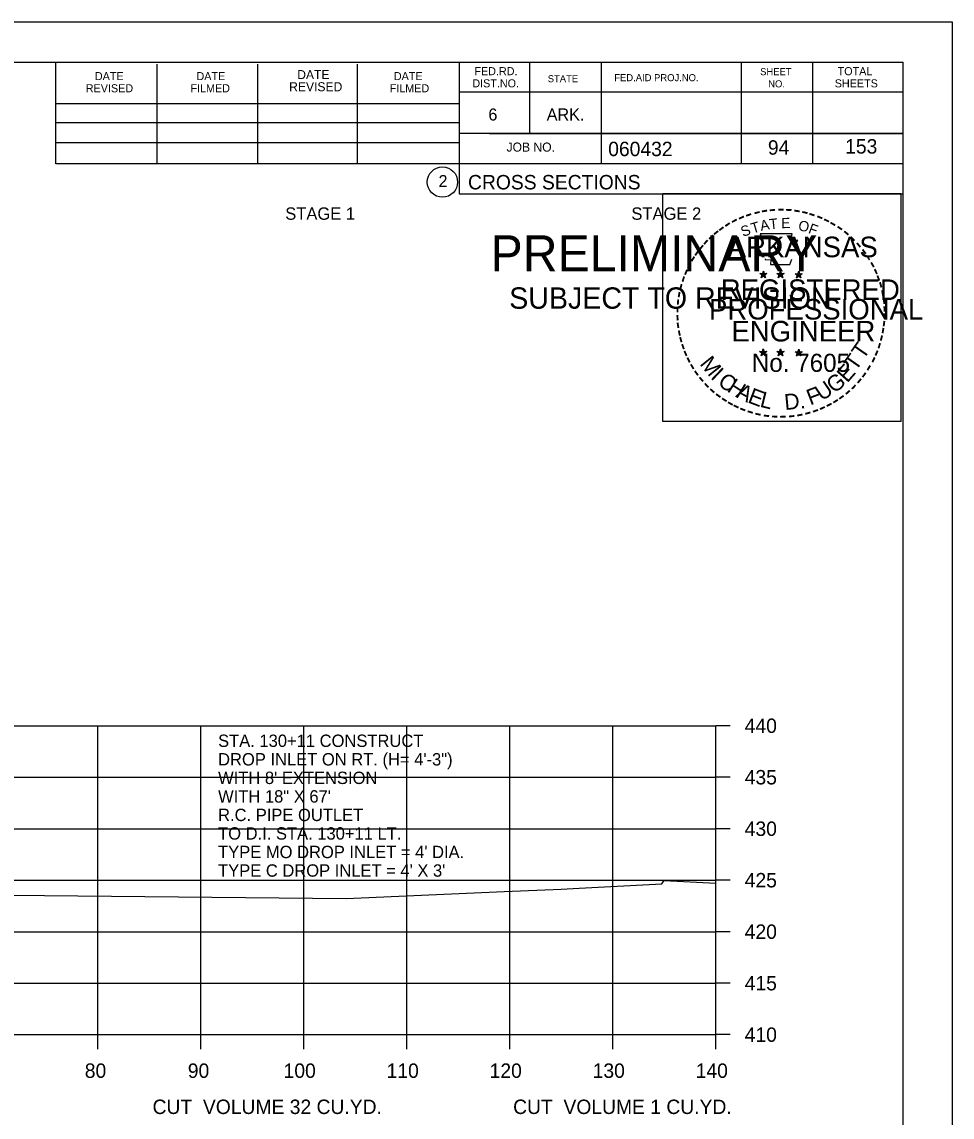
# Model space of a CAD drawing. Extents: x 1538688 to 1540766, y 656250 to 671912.
# Drawn here: x 1538930.8 to 1539021.1, y 660498.3 to 660604.7 of the extents above; entities that cross this region are included whole.
import ezdxf

# ---------------------------------------------------------------- set-up
doc = ezdxf.new("R2010")
doc.units = 0
for name, color, linetype in [('18', 7, 'Continuous'), ('22', 7, 'Continuous'), ('26', 7, 'Continuous'), ('40', 7, 'Continuous'), ('7', 7, 'Continuous'), ('8', 7, 'Continuous'), ('9', 7, 'Continuous'), ('Borings', 7, 'Continuous'), ('Default', 7, 'Continuous'), ('Horizontal Alignment', 7, 'Continuous'), ('RipRap', 7, 'Continuous')]:
    doc.layers.add(name, color=color, linetype=linetype)

msp = doc.modelspace()

# ---------------------------------------------------------------- linework, layer by layer
at = {"layer": '18'}
msp.add_lwpolyline([(1538929.74, 660519.85), (1538952.52, 660519.62), (1538962.29, 660519.52), (1538977.62, 660520.19), (1538983.15, 660520.44), (1538984.9, 660520.54), (1538992.95, 660520.95), (1538993.08, 660521.15), (1538993.15, 660521.28), (1538998.18, 660521.01)], dxfattribs=at)
at = {"layer": '22'}
for p, q in [((1538718.18, 660536.3), (1538998.18, 660536.3)), ((1538718.18, 660536.3), (1538998.18, 660536.3)), ((1538938.18, 660506.3), (1538938.18, 660536.3)), ((1538938.18, 660506.3), (1538938.18, 660536.3)), ((1538948.18, 660506.3), (1538948.18, 660536.3)), ((1538948.18, 660506.3), (1538948.18, 660536.3)), ((1538958.18, 660506.3), (1538958.18, 660536.3)), ((1538958.18, 660506.3), (1538958.18, 660536.3)), ((1538968.18, 660506.3), (1538968.18, 660536.3)), ((1538968.18, 660506.3), (1538968.18, 660536.3)), ((1538978.18, 660506.3), (1538978.18, 660536.3)), ((1538978.18, 660506.3), (1538978.18, 660536.3)), ((1538988.18, 660506.3), (1538988.18, 660536.3)), ((1538988.18, 660506.3), (1538988.18, 660536.3)), ((1538998.18, 660506.3), (1538998.18, 660536.3)), ((1538998.18, 660506.3), (1538998.18, 660536.3)), ((1538718.18, 660531.3), (1538998.18, 660531.3)), ((1538718.18, 660531.3), (1538998.18, 660531.3)), ((1538718.18, 660526.3), (1538998.18, 660526.3)), ((1538718.18, 660521.3), (1538998.18, 660521.3)), ((1538718.18, 660521.3), (1538998.18, 660521.3)), ((1538718.18, 660516.3), (1538998.18, 660516.3)), ((1538718.18, 660516.3), (1538998.18, 660516.3)), ((1538718.18, 660511.3), (1538998.18, 660511.3)), ((1538718.18, 660511.3), (1538998.18, 660511.3)), ((1538718.18, 660506.3), (1538998.18, 660506.3)), ((1538718.18, 660506.3), (1538998.18, 660506.3))]:
    msp.add_line(p, q, dxfattribs=at)
at = {"layer": '26'}
msp.add_line((1538687.78, 660604.66), (1539021.11, 660604.66), dxfattribs=at)
for points in [[(1538687.77, 660604.66), (1539021.11, 660604.66), (1539021.11, 660391.32), (1538687.77, 660391.32)], [(1538993.03, 660587.99), (1539016.13, 660587.99), (1539016.13, 660565.84), (1538993.03, 660565.84)]]:
    msp.add_lwpolyline(points, close=True, dxfattribs=at)
at = {"layer": '8'}
for p, q in [((1539002.79, 660580.46), (1539002.75, 660580.21)), ((1539002.79, 660580.1), (1539002.79, 660580.46)), ((1539002.79, 660580.46), (1539002.84, 660580.21)), ((1539004.46, 660580.46), (1539004.42, 660580.21)), ((1539004.46, 660580.1), (1539004.46, 660580.46)), ((1539004.46, 660580.46), (1539004.51, 660580.21)), ((1539006.22, 660580.45), (1539006.18, 660580.2)), ((1539006.22, 660580.09), (1539006.22, 660580.45)), ((1539006.22, 660580.45), (1539006.27, 660580.2)), ((1539002.44, 660580.21), (1539002.79, 660580.1)), ((1539002.44, 660580.21), (1539002.69, 660580.16)), ((1539002.44, 660580.21), (1539002.68, 660580.09)), ((1539002.57, 660579.8), (1539002.79, 660580.1)), ((1539002.57, 660579.8), (1539002.7, 660580.04)), ((1539002.57, 660579.8), (1539002.79, 660580.02)), ((1539003.13, 660580.21), (1539002.79, 660580.1)), ((1539003, 660579.8), (1539002.79, 660580.1)), ((1539003, 660579.8), (1539002.79, 660580.01)), ((1539003.13, 660580.21), (1539002.85, 660580.16)), ((1539003, 660579.8), (1539002.86, 660580.09)), ((1539003.13, 660580.21), (1539002.93, 660580.11)), ((1539004.11, 660580.21), (1539004.46, 660580.1)), ((1539004.11, 660580.21), (1539004.36, 660580.16)), ((1539004.11, 660580.21), (1539004.35, 660580.09)), ((1539004.24, 660579.8), (1539004.46, 660580.1)), ((1539004.24, 660579.8), (1539004.37, 660580.04)), ((1539004.24, 660579.8), (1539004.46, 660580.02)), ((1539004.8, 660580.21), (1539004.46, 660580.1)), ((1539004.67, 660579.8), (1539004.46, 660580.1)), ((1539004.67, 660579.8), (1539004.46, 660580.01)), ((1539004.8, 660580.21), (1539004.52, 660580.16)), ((1539004.67, 660579.8), (1539004.53, 660580.09)), ((1539004.8, 660580.21), (1539004.6, 660580.11)), ((1539005.87, 660580.2), (1539006.22, 660580.09)), ((1539005.87, 660580.2), (1539006.13, 660580.15)), ((1539005.87, 660580.2), (1539006.11, 660580.07)), ((1539006.01, 660579.79), (1539006.22, 660580.09)), ((1539006.01, 660579.79), (1539006.13, 660580.03)), ((1539006.01, 660579.79), (1539006.22, 660580.01)), ((1539006.57, 660580.2), (1539006.22, 660580.09)), ((1539006.43, 660579.79), (1539006.22, 660580.09)), ((1539006.43, 660579.79), (1539006.22, 660580)), ((1539006.57, 660580.2), (1539006.28, 660580.15)), ((1539006.43, 660579.79), (1539006.3, 660580.08)), ((1539006.57, 660580.2), (1539006.36, 660580.09)), ((1539002.43, 660572.64), (1539002.78, 660572.52)), ((1539002.43, 660572.64), (1539002.69, 660572.59)), ((1539002.43, 660572.64), (1539002.67, 660572.51)), ((1539002.57, 660572.23), (1539002.78, 660572.52)), ((1539002.57, 660572.23), (1539002.69, 660572.47)), ((1539002.57, 660572.23), (1539002.78, 660572.44)), ((1539002.78, 660572.89), (1539002.74, 660572.64)), ((1539002.78, 660572.52), (1539002.78, 660572.89)), ((1539002.78, 660572.89), (1539002.83, 660572.64)), ((1539003.13, 660572.64), (1539002.78, 660572.52)), ((1539003, 660572.23), (1539002.78, 660572.52)), ((1539003, 660572.23), (1539002.78, 660572.44)), ((1539003.13, 660572.64), (1539002.84, 660572.59)), ((1539003, 660572.23), (1539002.86, 660572.52)), ((1539003.13, 660572.64), (1539002.93, 660572.53)), ((1539004.1, 660572.64), (1539004.45, 660572.52)), ((1539004.1, 660572.64), (1539004.36, 660572.59)), ((1539004.1, 660572.64), (1539004.34, 660572.51)), ((1539004.24, 660572.23), (1539004.45, 660572.52)), ((1539004.24, 660572.23), (1539004.36, 660572.47)), ((1539004.24, 660572.23), (1539004.45, 660572.44)), ((1539004.45, 660572.89), (1539004.41, 660572.64)), ((1539004.45, 660572.52), (1539004.45, 660572.89)), ((1539004.45, 660572.89), (1539004.5, 660572.64)), ((1539004.8, 660572.64), (1539004.45, 660572.52)), ((1539004.67, 660572.23), (1539004.45, 660572.52)), ((1539004.67, 660572.23), (1539004.45, 660572.44)), ((1539004.8, 660572.64), (1539004.51, 660572.59)), ((1539004.67, 660572.23), (1539004.53, 660572.52)), ((1539004.8, 660572.64), (1539004.6, 660572.53)), ((1539005.87, 660572.63), (1539006.22, 660572.51)), ((1539005.87, 660572.63), (1539006.12, 660572.58)), ((1539005.87, 660572.63), (1539006.11, 660572.5)), ((1539006, 660572.22), (1539006.22, 660572.51)), ((1539006, 660572.22), (1539006.13, 660572.46)), ((1539006, 660572.22), (1539006.22, 660572.43)), ((1539006.22, 660572.88), (1539006.18, 660572.63)), ((1539006.22, 660572.51), (1539006.22, 660572.88)), ((1539006.22, 660572.88), (1539006.27, 660572.63)), ((1539006.57, 660572.63), (1539006.22, 660572.51)), ((1539006.43, 660572.22), (1539006.22, 660572.51)), ((1539006.43, 660572.22), (1539006.22, 660572.43)), ((1539006.57, 660572.63), (1539006.28, 660572.58)), ((1539006.43, 660572.22), (1539006.3, 660572.51)), ((1539006.57, 660572.63), (1539006.36, 660572.52))]:
    msp.add_line(p, q, dxfattribs=at)
for points in [[(1539002.48, 660584.09), (1539002.75, 660583.26)], [(1539005.99, 660583.16), (1539006.13, 660583.45), (1539005.45, 660583.42), (1539005.6, 660584.09), (1539002.48, 660584.09)], [(1539002.97, 660581.66), (1539002.97, 660581.58), (1539003.53, 660581.56), (1539003.48, 660581.08), (1539005.35, 660581.08), (1539005.55, 660581.62)], [(1539002.79, 660580.46), (1539003, 660579.8), (1539002.44, 660580.21), (1539003.13, 660580.21), (1539002.57, 660579.8), (1539002.79, 660580.46)], [(1539004.46, 660580.46), (1539004.67, 660579.8), (1539004.11, 660580.21), (1539004.8, 660580.21), (1539004.24, 660579.8), (1539004.46, 660580.46)], [(1539006.22, 660580.45), (1539006.43, 660579.79), (1539005.87, 660580.2), (1539006.57, 660580.2), (1539006.01, 660579.79), (1539006.22, 660580.45)], [(1539002.78, 660572.89), (1539003, 660572.23), (1539002.43, 660572.64), (1539003.13, 660572.64), (1539002.57, 660572.23), (1539002.78, 660572.89)], [(1539004.45, 660572.89), (1539004.67, 660572.23), (1539004.1, 660572.64), (1539004.8, 660572.64), (1539004.24, 660572.23), (1539004.45, 660572.89)], [(1539006.22, 660572.88), (1539006.43, 660572.22), (1539005.87, 660572.63), (1539006.57, 660572.63), (1539006, 660572.22), (1539006.22, 660572.88)]]:
    msp.add_lwpolyline(points, dxfattribs=at)
for centre, radius in [((1539002.79, 660580.1), 0.172), ((1539002.79, 660580.1), 0.145), ((1539002.79, 660580.1), 0.116), ((1539002.79, 660580.1), 0.0991), ((1539002.79, 660580.1), 0.0747), ((1539002.79, 660580.1), 0.0495), ((1539002.79, 660580.1), 0.0296), ((1539004.46, 660580.1), 0.172), ((1539004.46, 660580.1), 0.145), ((1539004.46, 660580.1), 0.116), ((1539004.46, 660580.1), 0.0991), ((1539004.46, 660580.1), 0.0747), ((1539004.46, 660580.1), 0.0495), ((1539004.46, 660580.1), 0.0296), ((1539006.22, 660580.09), 0.172), ((1539006.22, 660580.09), 0.145), ((1539006.22, 660580.09), 0.116), ((1539006.22, 660580.09), 0.0991), ((1539006.22, 660580.09), 0.0747), ((1539006.22, 660580.09), 0.0495), ((1539006.22, 660580.09), 0.0296), ((1539002.78, 660572.52), 0.172), ((1539002.78, 660572.52), 0.145), ((1539002.78, 660572.52), 0.116), ((1539002.78, 660572.52), 0.0991), ((1539002.78, 660572.52), 0.0747), ((1539002.78, 660572.52), 0.0495), ((1539002.78, 660572.52), 0.0296), ((1539004.45, 660572.52), 0.172), ((1539004.45, 660572.52), 0.145), ((1539004.45, 660572.52), 0.116), ((1539004.45, 660572.52), 0.0991), ((1539004.45, 660572.52), 0.0747), ((1539004.45, 660572.52), 0.0495), ((1539004.45, 660572.52), 0.0296), ((1539006.22, 660572.51), 0.172), ((1539006.22, 660572.51), 0.145), ((1539006.22, 660572.51), 0.116), ((1539006.22, 660572.51), 0.0991), ((1539006.22, 660572.51), 0.0747), ((1539006.22, 660572.51), 0.0495), ((1539006.22, 660572.51), 0.0296)]:
    msp.add_circle(centre, radius, dxfattribs=at)
at = {"layer": 'Borings'}
for p, q in [((1538998.18, 660506.3), (1538998.18, 660536.3)), ((1538999.58, 660536.3), (1538998.18, 660536.3)), ((1538999.58, 660531.3), (1538998.18, 660531.3)), ((1538999.58, 660526.3), (1538998.18, 660526.3)), ((1538999.58, 660521.3), (1538998.18, 660521.3)), ((1538999.58, 660516.3), (1538998.18, 660516.3)), ((1538999.58, 660511.3), (1538998.18, 660511.3)), ((1538718.18, 660506.3), (1538998.18, 660506.3)), ((1538938.18, 660504.9), (1538938.18, 660506.3)), ((1538948.18, 660504.9), (1538948.18, 660506.3)), ((1538958.18, 660504.9), (1538958.18, 660506.3)), ((1538968.18, 660504.9), (1538968.18, 660506.3)), ((1538978.18, 660504.9), (1538978.18, 660506.3)), ((1538988.18, 660504.9), (1538988.18, 660506.3)), ((1538998.18, 660504.9), (1538998.18, 660506.3)), ((1538999.58, 660506.3), (1538998.18, 660506.3))]:
    msp.add_line(p, q, dxfattribs=at)
at = {"layer": 'RipRap'}
for p, q in [((1538700.18, 660600.76), (1539016.36, 660600.76)), ((1538934.1, 660590.88), (1538934.1, 660600.76)), ((1538943.96, 660590.88), (1538943.96, 660600.56)), ((1538953.72, 660590.88), (1538953.72, 660600.56)), ((1538963.4, 660590.88), (1538963.4, 660600.56)), ((1538973.26, 660600.76), (1538973.26, 660587.96)), ((1538980.1, 660600.76), (1538980.1, 660593.82)), ((1538987.04, 660600.76), (1538987.04, 660590.88)), ((1539000.62, 660600.76), (1539000.62, 660590.88)), ((1539007.56, 660600.76), (1539007.56, 660590.88)), ((1539016.36, 660395.3), (1539016.36, 660600.76)), ((1539016.36, 660597.82), (1538973.26, 660597.82)), ((1539016.36, 660597.84), (1539016.36, 660597.84)), ((1538934.1, 660596.74), (1538973.26, 660596.74)), ((1538934.1, 660594.88), (1538973.26, 660594.88)), ((1539016.36, 660593.82), (1538973.26, 660593.82)), ((1538976.22, 660593.82), (1539016.36, 660593.82)), ((1538934.1, 660590.88), (1538934.1, 660592.94)), ((1538934.1, 660592.94), (1538973.26, 660592.94)), ((1539016.36, 660590.88), (1538934.1, 660590.88)), ((1538973.26, 660587.96), (1539016.36, 660587.96))]:
    msp.add_line(p, q, dxfattribs=at)
msp.add_circle((1538971.64, 660589.1), 1.47, dxfattribs=at)

# ---------------------------------------------------------------- texts
at = {"layer": '40'}
for s, p in [('STA. 130+11 CONSTRUCT', (1538949.86, 660534.24)), ('DROP INLET ON RT. (H= 4\'-3")', (1538949.86, 660532.44)), ("WITH 8' EXTENSION  ", (1538949.86, 660530.64)), ('WITH 18" X 67\'', (1538949.86, 660528.84)), ('R.C. PIPE OUTLET', (1538949.86, 660527.04)), ('TO D.I. STA. 130+11 LT.', (1538949.86, 660525.24)), ("TYPE MO DROP INLET = 4' DIA.", (1538949.86, 660523.44)), ("TYPE C DROP INLET = 4' X 3'", (1538949.86, 660521.64))]:
    msp.add_text(s, height=1.2, dxfattribs=at).set_placement(p)
at = {"layer": '7'}
for s, p in [('94', (1539003.23, 660591.76)), ('153', (1539010.73, 660591.87))]:
    msp.add_text(s, height=1.4, dxfattribs=at).set_placement(p)
at = {"layer": '8'}
for s, height, rotation, p in [('-', 1.6, 24.3072, (1539000.59, 660584.94)), ('-', 1.6, 19.1761, (1539001.23, 660585.21)), ('-', 1.6, 13.6301, (1539001.98, 660585.45)), ('-', 1.6, 10.2193, (1539002.66, 660585.62)), ('-', 1.6, 5.8968, (1539003.38, 660585.73)), ('-', 1.6, 0.1862, (1539004.16, 660585.8)), ('-', 1.6, 357.743, (1539004.88, 660585.79)), ('-', 1.6, 352.1617, (1539005.62, 660585.73)), ('-', 1.6, 347.2049, (1539006.34, 660585.62)), ('-', 1.6, 342.3362, (1539006.98, 660585.46)), ('-', 1.6, 337.8551, (1539007.71, 660585.24)), ('-', 1.6, 36.2317, (1538998.79, 660583.86)), ('-', 1.6, 34.0636, (1538999.36, 660584.26)), ('-', 1.6, 28.7918, (1538999.96, 660584.63)), ('S', 1, 21.594, (1539000.83, 660583.76)), ('T', 1, 16.4036, (1539001.75, 660584.1)), ('A', 1, 11.2132, (1539002.57, 660584.35)), ('T', 1, 6.0228, (1539003.42, 660584.51)), ('E', 1, 0.8323, (1539004.53, 660584.62)), ('O', 1, 350.4515, (1539006.13, 660584.41)), ('F', 1, 340.0707, (1539007.09, 660584.18)), ('-', 1.6, 334.1211, (1539008.34, 660584.97)), ('-', 1.6, 329.6409, (1539008.92, 660584.68)), ('-', 1.6, 325.8627, (1539009.57, 660584.32)), ('-', 1.6, 42.9622, (1538997.88, 660583.07)), ('-', 1.6, 38.9507, (1538998.31, 660583.48)), ('ARKANSAS', 2, 360, (1538999.33, 660581.8)), ('-', 1.6, 320.5297, (1539010.18, 660583.9)), ('-', 1.6, 315.5786, (1539010.77, 660583.41)), ('-', 1.6, 50.6142, (1538997.03, 660582.1)), ('-', 1.6, 48.423, (1538997.43, 660582.59)), ('-', 1.6, 309.8797, (1539011.34, 660582.86)), ('-', 1.6, 306.6522, (1539011.87, 660582.26)), ('-', 1.6, 58.0706, (1538996.29, 660581.01)), ('-', 1.6, 54.2325, (1538996.61, 660581.54)), ('-', 1.4, 303.6753, (1539012.35, 660581.69)), ('-', 1.6, 67.7743, (1538995.72, 660579.78)), ('-', 1.6, 62.8713, (1538995.97, 660580.4)), ('-', 1.6, 299.6684, (1539012.67, 660581.08)), ('-', 1.6, 294.6628, (1539013, 660580.47)), ('-', 1.6, 72.3945, (1538995.5, 660579.15)), ('REGISTERED', 2, 360, (1538998.65, 660577.65)), ('DWB', 0.01, 360, (1539002.77, 660580.09)), ('DWB', 0.01, 360, (1539004.44, 660580.09)), ('DWB', 0.01, 360, (1539006.21, 660580.08)), ('-', 1.6, 290.5728, (1539013.25, 660579.89)), ('-', 1.6, 285.1233, (1539013.49, 660579.31)), ('-', 1.6, 81.2013, (1538995.17, 660577.73)), ('-', 1.6, 75.461, (1538995.3, 660578.44)), ('-', 1.6, 280.5493, (1539013.69, 660578.57)), ('-', 1.6, 85.1863, (1538995.09, 660577.04)), ('PROFESSIONAL', 2, 360, (1538997.51, 660575.75)), ('-', 1.6, 276.5962, (1539013.85, 660577.8)), ('-', 1.6, 94.1959, (1538995.1, 660575.61)), ('-', 1.6, 89.0622, (1538995.07, 660576.34)), ('-', 1.6, 274.3301, (1539013.91, 660577.08)), ('-', 1.6, 269.9407, (1539013.94, 660576.45)), ('-', 1.6, 98.9479, (1538995.17, 660574.94)), ('ENGINEER', 2, 360, (1538999.69, 660573.62)), ('-', 1.6, 263.5172, (1539013.93, 660575.78)), ('-', 1.6, 101.7149, (1538995.31, 660574.21)), ('-', 1.6, 105.4578, (1538995.47, 660573.62)), ('-', 1.6, 255.7626, (1539013.74, 660574.45)), ('-', 1.6, 260.9953, (1539013.85, 660575.13)), ('-', 1.6, 109.0874, (1538995.69, 660572.98)), ('T', 1.54, 55.055, (1539012.5, 660571.79)), ('-', 1.6, 252.8681, (1539013.56, 660573.73)), ('-', 1.6, 114.0643, (1538995.94, 660572.39)), ('-', 1.6, 115.7289, (1538996.24, 660571.77)), ('M', 1.54, 308.9175, (1538996.55, 660571.42)), ('No. 7605', 1.757, 360, (1539001.67, 660570.67)), ('DWB', 0.01, 360, (1539002.77, 660572.52)), ('DWB', 0.01, 360, (1539004.44, 660572.52)), ('DWB', 0.01, 360, (1539006.2, 660572.51)), ('T', 1.54, 55.055, (1539011.77, 660570.67)), ('-', 1.6, 244.6197, (1539013.08, 660572.43)), ('-', 1.6, 247.8887, (1539013.34, 660573.06)), ('-', 1.6, 120.4471, (1538996.6, 660571.18)), ('-', 1.6, 125.8934, (1538997, 660570.62)), ('I', 1.54, 316.4636, (1538997.6, 660570.1)), ('E', 1.54, 48.7313, (1539010.93, 660569.54)), ('-', 1.6, 239.0712, (1539012.68, 660571.68)), ('-', 1.6, 130.7181, (1538997.47, 660570.07)), ('C', 1.54, 324.0197, (1538998.27, 660569.47)), ('H', 1.54, 327.5342, (1538999.18, 660568.82)), ('U', 1.54, 34.4052, (1539008.47, 660567.79)), ('G', 1.54, 38.2173, (1539009.67, 660568.52)), ('-', 1.6, 231.2538, (1539011.85, 660570.46)), ('-', 1.6, 233.8452, (1539012.28, 660571.02)), ('-', 1.6, 134.2238, (1538997.98, 660569.53)), ('-', 1.6, 138.9338, (1538998.51, 660569.06)), ('A', 1.54, 332.5513, (1539000.03, 660568.28)), ('E', 1.54, 339.2068, (1539001.19, 660567.72)), ('L', 1.54, 346.2929, (1539002.38, 660567.29)), ('F', 1.54, 20.8202, (1539007.34, 660567.4)), ('-', 1.6, 221.0851, (1539010.85, 660569.38)), ('-', 1.6, 225.7653, (1539011.37, 660569.89)), ('-', 1.6, 144.6463, (1538999.06, 660568.66)), ('-', 1.6, 148.0898, (1538999.63, 660568.29)), ('-', 1.6, 151.5704, (1539000.2, 660567.96)), ('D.', 1.54, 5.2602, (1539004.89, 660566.96)), ('-', 1.6, 207.3568, (1539009.21, 660568.18)), ('-', 1.6, 212.2491, (1539009.77, 660568.53)), ('-', 1.6, 215.7363, (1539010.3, 660568.91)), ('-', 1.6, 154.6002, (1539000.73, 660567.71)), ('-', 1.6, 158.5612, (1539001.35, 660567.46)), ('-', 1.6, 162.7983, (1539002.04, 660567.25)), ('-', 1.6, 167.5555, (1539002.75, 660567.08)), ('-', 1.6, 173.1155, (1539003.52, 660566.97)), ('-', 1.6, 191.2858, (1539006.56, 660567.15)), ('-', 1.6, 195.4743, (1539007.29, 660567.35)), ('-', 1.6, 200.7184, (1539007.97, 660567.59)), ('-', 1.6, 204.2516, (1539008.59, 660567.86)), ('-', 1.6, 176.5183, (1539004.27, 660566.92)), ('-', 1.6, 181.5918, (1539005.02, 660566.94)), ('-', 1.6, 185.8167, (1539005.83, 660567.01))]:
    msp.add_text(s, height=height, rotation=rotation, dxfattribs=at).set_placement(p)
at = {"layer": '9'}
for s, height, p in [('PRELIMINARY', 3.5, (1538976.31, 660580.43)), ('DWB', 0.01, (1538977.06, 660582.27)), ('SUBJECT TO REVISION', 2.0751, (1538978.12, 660576.8))]:
    msp.add_text(s, height=height, rotation=360, dxfattribs=at).set_placement(p)
at = {"layer": 'Default'}
for s, p in [('STAGE 1', (1538956.38, 660585.44)), ('STAGE 2', (1538989.98, 660585.44))]:
    msp.add_text(s, height=1.2, dxfattribs=at).set_placement(p)
at = {"layer": 'Horizontal Alignment'}
for s, p in [('440', (1539000.98, 660535.6)), ('435', (1539000.98, 660530.6)), ('430', (1539000.98, 660525.6)), ('425', (1539000.98, 660520.6)), ('420', (1539000.98, 660515.6)), ('415', (1539000.98, 660510.6)), ('410', (1539000.98, 660505.6)), ('80', (1538936.92, 660502.1)), ('90', (1538946.92, 660502.1)), ('100', (1538956.22, 660502.1)), ('110', (1538966.22, 660502.1)), ('120', (1538976.22, 660502.1)), ('130', (1538986.22, 660502.1)), ('140', (1538996.22, 660502.1)), ('CUT  VOLUME 32 CU.YD.', (1538943.5, 660498.59)), ('CUT  VOLUME 1 CU.YD.', (1538978.5, 660498.59))]:
    msp.add_text(s, height=1.4, dxfattribs=at).set_placement(p)
at = {"layer": 'RipRap'}
for s, height, p in [('DATE', 0.782, (1538937.9, 660599)), ('DATE', 0.782, (1538947.76, 660599)), ('DATE', 0.879, (1538957.54, 660599.1)), ('DATE', 0.782, (1538966.92, 660599)), ('FED.RD.', 0.782, (1538974.74, 660599.48)), ('STATE', 0.684, (1538981.86, 660598.8)), ('FED.AID PROJ.NO.', 0.684, (1538988.32, 660598.9)), ('SHEET', 0.684, (1539002.48, 660599.48)), ('TOTAL', 0.782, (1539010, 660599.48)), ('REVISED', 0.782, (1538937.02, 660597.82)), ('FILMED', 0.782, (1538947.18, 660597.82)), ('REVISED', 0.879, (1538956.76, 660597.92)), ('FILMED', 0.782, (1538966.52, 660597.82)), ('DIST.NO.', 0.782, (1538974.54, 660598.3)), ('NO.', 0.684, (1539003.26, 660598.3)), ('SHEETS', 0.782, (1539009.72, 660598.3)), ('6', 1.17, (1538976.1, 660595.08)), ('ARK.', 1.172, (1538981.76, 660595.08)), ('JOB NO.', 0.879, (1538977.86, 660592.06)), ('060432', 1.4, (1538987.73, 660591.62)), ('2', 1.17, (1538971.26, 660588.61)), ('CROSS SECTIONS', 1.4, (1538974.12, 660588.39))]:
    msp.add_text(s, height=height, rotation=360, dxfattribs=at).set_placement(p)

doc.saveas('drawing.dxf')
